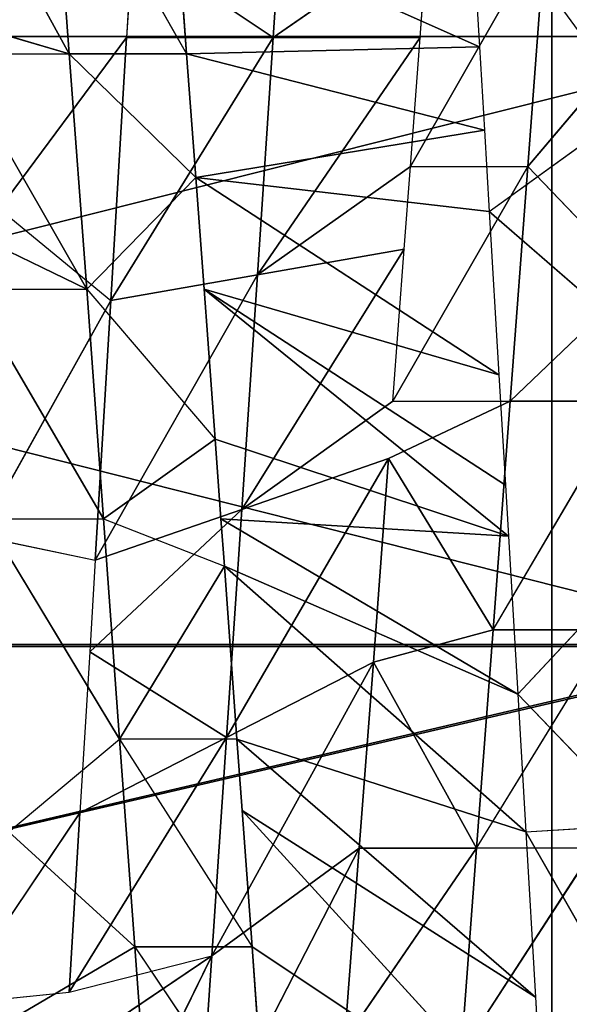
# Model space of a CAD drawing. Extents: x 143 to 263, y -61 to 82.
# Tile 231 of 656: x 154.288 to 154.698, y 71.511 to 72.245. Entities that reach past the tile are written whole.
import ezdxf

# ---------------------------------------------------------------- set-up
doc = ezdxf.new("R2010")
doc.units = 0
doc.header["$LTSCALE"] = 25.4
doc.layers.get('0').update_dxf_attribs({"color": 13, "linetype": 'CONTINUOUS'})

# ---------------------------------------------------------------- blocks, each defined once
blk = doc.blocks.new('ICE-BALL-8126_STL')
at = {"color": 41}
for p, q in [((10, -48.99556, 96.68291), (10, -50.79671, 96.68291)), ((10, -48.99556, 96.68291), (10, -50.79671, 96.68291)), ((10, -48.99556, 93.18291), (10, -50.79671, 93.18291)), ((10, -48.99556, 93.18291), (10, -50.79671, 93.18291)), ((10.45332, -48.9977, 93.24265), (10.45332, -50.79876, 93.24265)), ((10.45332, -48.9977, 93.24265), (10.45332, -50.79876, 93.24265)), ((10.45463, -48.99771, 96.62283), (10.45463, -50.79878, 96.62283)), ((10.45463, -48.99771, 96.62283), (10.45463, -50.79878, 96.62283)), ((9.98347, -49.10061, 93.36189), (10.0969, -49.19653, 93.36478)), ((10.59289, -49.19798, 96.7906), (10.76396, -49.10046, 96.72703)), ((10.4902, -49.20401, 96.82029), (10.58745, -49.11079, 96.79232)), ((10.59289, -49.19798, 96.7906), (10.58745, -49.11079, 96.79232)), ((10.0969, -49.19653, 93.36478), (10.18151, -49.11534, 93.37231)), ((10.27186, -49.20959, 93.3855), (10.18151, -49.11534, 93.37231)), ((10.44229, -49.22239, 93.42534), (10.27186, -49.12209, 93.3855)), ((10.27186, -49.20959, 93.3855), (10.27186, -49.12209, 93.3855)), ((10.4902, -49.20401, 96.82029), (10.40217, -49.1217, 96.84099)), ((10.13039, -49.22531, 96.87855), (10.21049, -49.13305, 96.87151)), ((10.60517, -49.2347, 93.48302), (10.44229, -49.13489, 93.42534)), ((10.44229, -49.22239, 93.42534), (10.44229, -49.13489, 93.42534)), ((10.13039, -49.22531, 96.87855), (10.06971, -49.14143, 96.88167)), ((10.60517, -49.14721, 93.48302), (10.60517, -49.2347, 93.48302)), ((10.60517, -49.14721, 93.48302), (10.75793, -49.24633, 93.55671)), ((10.60517, -49.14721, 93.48302), (10.75793, -49.24633, 93.55671)), ((0, -49.17873, 107.66647), (23, -49.17873, 107.66647)), ((0, -49.17873, 107.66647), (23, -49.17873, 107.66647)), ((23, -49.17873, 82.19936), (0, -49.17873, 82.19936)), ((23, -49.17873, 82.19936), (0, -49.17873, 82.19936)), ((10.0969, -49.19653, 93.36478), (9.92065, -49.18346, 93.3638)), ((10.0969, -49.19653, 93.36478), (9.92065, -49.18346, 93.3638)), ((10.0969, -49.28403, 93.36478), (9.92065, -49.18346, 93.3638)), ((10.82353, -49.18449, 96.70048), (10.57712, -49.4095, 96.39419)), ((10.82353, -49.18449, 96.70048), (10.57712, -49.4095, 96.39419)), ((10.82353, -49.18449, 96.70048), (10.67877, -49.40214, 96.34984)), ((10.82353, -49.18449, 96.70048), (10.67877, -49.40214, 96.34984)), ((10.71629, -49.19075, 96.74659), (10.82353, -49.18449, 96.70048)), ((10.71629, -49.19075, 96.74659), (10.52393, -49.41336, 96.41409)), ((10.71629, -49.19075, 96.74659), (10.52393, -49.41336, 96.41409)), ((10.71629, -49.19075, 96.74659), (10.57712, -49.4095, 96.39419)), ((10.71629, -49.19075, 96.74659), (10.57712, -49.4095, 96.39419)), ((10.59289, -49.19798, 96.7906), (10.71629, -49.19075, 96.74659)), ((10.27186, -49.20959, 93.3855), (10.0969, -49.19653, 93.36478)), ((10.27186, -49.20959, 93.3855), (10.0969, -49.19653, 93.36478)), ((10.27186, -49.29709, 93.3855), (10.0969, -49.19653, 93.36478)), ((10.0969, -49.28403, 93.36478), (10.0969, -49.19653, 93.36478)), ((10.59289, -49.19798, 96.7906), (10.39495, -49.42276, 96.45358)), ((10.59289, -49.19798, 96.7906), (10.39495, -49.42276, 96.45358)), ((10.4902, -49.20401, 96.82029), (10.59289, -49.19798, 96.7906)), ((10.52393, -49.41336, 96.41409), (10.59289, -49.19798, 96.7906)), ((10.52393, -49.41336, 96.41409), (10.59289, -49.19798, 96.7906)), ((10.4902, -49.20401, 96.82029), (10.35957, -49.42535, 96.46233)), ((10.4902, -49.20401, 96.82029), (10.35957, -49.42535, 96.46233)), ((10.3724, -49.21096, 96.84702), (10.4902, -49.20401, 96.82029)), ((10.4902, -49.20401, 96.82029), (10.39495, -49.42276, 96.45358)), ((10.4902, -49.20401, 96.82029), (10.39495, -49.42276, 96.45358)), ((10.3344, -49.2132, 96.85403), (10.18823, -49.43793, 96.49271)), ((10.3344, -49.2132, 96.85403), (10.18823, -49.43793, 96.49271)), ((10.25224, -49.21807, 96.86653), (10.3344, -49.2132, 96.85403)), ((10.44229, -49.22239, 93.42534), (10.27186, -49.20959, 93.3855)), ((10.44229, -49.22239, 93.42534), (10.27186, -49.20959, 93.3855)), ((10.31458, -49.30029, 93.39362), (10.27186, -49.20959, 93.3855)), ((10.27186, -49.29709, 93.3855), (10.27186, -49.20959, 93.3855)), ((10.3724, -49.21096, 96.84702), (10.30004, -49.42971, 96.47511)), ((10.3724, -49.21096, 96.84702), (10.30004, -49.42971, 96.47511)), ((10.3344, -49.2132, 96.85403), (10.3724, -49.21096, 96.84702)), ((10.3724, -49.21096, 96.84702), (10.35957, -49.42535, 96.46233)), ((10.3724, -49.21096, 96.84702), (10.35957, -49.42535, 96.46233)), ((10.25224, -49.21807, 96.86653), (10.10505, -49.44406, 96.50051)), ((10.25224, -49.21807, 96.86653), (10.10505, -49.44406, 96.50051)), ((10.13039, -49.22531, 96.87855), (10.25224, -49.21807, 96.86653)), ((10.25224, -49.21807, 96.86653), (10.18823, -49.43793, 96.49271)), ((10.25224, -49.21807, 96.86653), (10.18823, -49.43793, 96.49271)), ((10.31458, -49.30029, 93.39362), (10.44229, -49.22239, 93.42534)), ((10.31458, -49.30029, 93.39362), (10.44229, -49.22239, 93.42534)), ((10.44229, -49.22239, 93.42534), (10.60517, -49.2347, 93.48302)), ((10.46631, -49.3117, 93.43259), (10.44229, -49.22239, 93.42534)), ((10.44229, -49.22239, 93.42534), (10.60517, -49.2347, 93.48302)), ((10.46631, -49.3117, 93.43259), (10.44229, -49.22239, 93.42534)), ((10.00756, -49.23264, 96.8829), (10.06969, -49.22893, 96.88167)), ((10.06969, -49.22893, 96.88167), (10.01286, -49.45088, 96.50397)), ((10.06969, -49.22893, 96.88167), (10.01286, -49.45088, 96.50397)), ((10.06969, -49.22893, 96.88167), (10.13039, -49.22531, 96.87855)), ((10.10505, -49.44406, 96.50051), (10.06969, -49.22893, 96.88167)), ((10.10505, -49.44406, 96.50051), (10.06969, -49.22893, 96.88167)), ((10.13039, -49.22531, 96.87855), (10.10505, -49.44406, 96.50051)), ((10.13039, -49.22531, 96.87855), (10.10505, -49.44406, 96.50051)), ((9.88446, -49.24, 96.87949), (10.00756, -49.23264, 96.8829)), ((10.00756, -49.23264, 96.8829), (9.90691, -49.45875, 96.50127)), ((10.00756, -49.23264, 96.8829), (9.90691, -49.45875, 96.50127)), ((10.00756, -49.23264, 96.8829), (10.01286, -49.45088, 96.50397)), ((10.00756, -49.23264, 96.8829), (10.01286, -49.45088, 96.50397)), ((10.46631, -49.3117, 93.43259), (10.60517, -49.2347, 93.48302)), ((10.46631, -49.3117, 93.43259), (10.60517, -49.2347, 93.48302)), ((10.75793, -49.24633, 93.55671), (10.60517, -49.2347, 93.48302)), ((10.60517, -49.3222, 93.48302), (10.60517, -49.2347, 93.48302)), ((10.60517, -49.2347, 93.48302), (10.74875, -49.33313, 93.55169)), ((10.60517, -49.2347, 93.48302), (10.74875, -49.33313, 93.55169)), ((10.75793, -49.24633, 93.55671), (10.60517, -49.2347, 93.48302)), ((10.60517, -49.3222, 93.48302), (10.60517, -49.2347, 93.48302)), ((10.00062, -49.27688, 93.3618), (9.92065, -49.27096, 93.3638)), ((10.0007, -49.38626, 93.17236), (9.92065, -49.27096, 93.3638)), ((10.0007, -49.38626, 93.17236), (9.92065, -49.27096, 93.3638)), ((10.00062, -49.27688, 93.3618), (10.0007, -49.38626, 93.17236)), ((10.00062, -49.27688, 93.3618), (10.0007, -49.38626, 93.17236)), ((10.00062, -49.27688, 93.3618), (10.1777, -49.398, 93.18134)), ((10.0969, -49.28403, 93.36478), (10.00062, -49.27688, 93.3618)), ((10.00062, -49.27688, 93.3618), (10.1777, -49.398, 93.18134)), ((10.0969, -49.28403, 93.36478), (10.1777, -49.398, 93.18134)), ((10.0969, -49.28403, 93.36478), (10.1777, -49.398, 93.18134)), ((10.15858, -49.28863, 93.36982), (10.0969, -49.28403, 93.36478)), ((10.15858, -49.28863, 93.36982), (10.1777, -49.398, 93.18134)), ((10.27186, -49.29709, 93.3855), (10.15858, -49.28863, 93.36982)), ((10.15858, -49.28863, 93.36982), (10.1777, -49.398, 93.18134)), ((10.27186, -49.29709, 93.3855), (10.35251, -49.40967, 93.20801)), ((10.46631, -49.3117, 93.43259), (10.31458, -49.30029, 93.39362)), ((10.35251, -49.40967, 93.20801), (10.31458, -49.30029, 93.39362)), ((10.31458, -49.30029, 93.39362), (10.52253, -49.42107, 93.25169)), ((10.31458, -49.30029, 93.39362), (10.52253, -49.42107, 93.25169)), ((10.46631, -49.3117, 93.43259), (10.31458, -49.30029, 93.39362)), ((10.60517, -49.3222, 93.48302), (10.46631, -49.3117, 93.43259)), ((10.60517, -49.3222, 93.48302), (10.46631, -49.3117, 93.43259)), ((10.68539, -49.43207, 93.31125), (10.46631, -49.3117, 93.43259)), ((10.46631, -49.3117, 93.43259), (10.52253, -49.42107, 93.25169)), ((10.68539, -49.43207, 93.31125), (10.46631, -49.3117, 93.43259)), ((10.46631, -49.3117, 93.43259), (10.52253, -49.42107, 93.25169)), ((10.74875, -49.33313, 93.55169), (10.60517, -49.3222, 93.48302)), ((10.74875, -49.33313, 93.55169), (10.60517, -49.3222, 93.48302)), ((10.83903, -49.4425, 93.38514), (10.60517, -49.3222, 93.48302)), ((10.83903, -49.4425, 93.38514), (10.60517, -49.3222, 93.48302)), ((10.68539, -49.43207, 93.31125), (10.60517, -49.3222, 93.48302)), ((10.68539, -49.43207, 93.31125), (10.60517, -49.3222, 93.48302)), ((9.82416, -49.37461, 93.18116), (10.0007, -49.38626, 93.17236)), ((9.82416, -49.37461, 93.18116), (10.0007, -49.38626, 93.17236)), ((9.93029, -49.49142, 92.98415), (10.0007, -49.38626, 93.17236)), ((9.93029, -49.49142, 92.98415), (10.0007, -49.38626, 93.17236)), ((10.1777, -49.398, 93.18134), (10.0007, -49.38626, 93.17236)), ((10.00077, -49.49563, 92.98291), (10.0007, -49.38626, 93.17236)), ((10.0007, -49.38626, 93.17236), (10.19683, -49.50738, 92.99287)), ((10.0007, -49.38626, 93.17236), (10.19683, -49.50738, 92.99287)), ((10.1777, -49.398, 93.18134), (10.0007, -49.38626, 93.17236)), ((10.00077, -49.49563, 92.98291), (10.0007, -49.38626, 93.17236)), ((10.67877, -49.48964, 96.34984), (10.82455, -49.39125, 96.27026)), ((10.35251, -49.40967, 93.20801), (10.1777, -49.398, 93.18134)), ((10.1777, -49.398, 93.18134), (10.19683, -49.50738, 92.99287)), ((10.1777, -49.398, 93.18134), (10.19683, -49.50738, 92.99287)), ((10.1777, -49.398, 93.18134), (10.39045, -49.51904, 93.0224)), ((10.1777, -49.398, 93.18134), (10.39045, -49.51904, 93.0224)), ((10.35251, -49.40967, 93.20801), (10.1777, -49.398, 93.18134)), ((10.67877, -49.40214, 96.34984), (10.74658, -49.39721, 96.31531)), ((10.52393, -49.50086, 96.41409), (10.67877, -49.40214, 96.34984)), ((10.57712, -49.4095, 96.39419), (10.67877, -49.40214, 96.34984)), ((10.67877, -49.48964, 96.34984), (10.67877, -49.40214, 96.34984)), ((10.52253, -49.42107, 93.25169), (10.35251, -49.40967, 93.20801)), ((10.35251, -49.40967, 93.20801), (10.39045, -49.51904, 93.0224)), ((10.35251, -49.40967, 93.20801), (10.39045, -49.51904, 93.0224)), ((10.35251, -49.40967, 93.20801), (10.45865, -49.52317, 93.03762)), ((10.35251, -49.40967, 93.20801), (10.45865, -49.52317, 93.03762)), ((10.52253, -49.42107, 93.25169), (10.35251, -49.40967, 93.20801)), ((10.39495, -49.42276, 96.45358), (10.52393, -49.41336, 96.41409)), ((10.39495, -49.42276, 96.45358), (10.52393, -49.41336, 96.41409)), ((10.52393, -49.41336, 96.41409), (10.57712, -49.4095, 96.39419)), ((10.52393, -49.41336, 96.41409), (10.52393, -49.50086, 96.41409)), ((10.52253, -49.42107, 93.25169), (10.45865, -49.52317, 93.03762)), ((10.52253, -49.42107, 93.25169), (10.45865, -49.52317, 93.03762)), ((10.52253, -49.42107, 93.25169), (10.68539, -49.43207, 93.31125)), ((10.71246, -49.53859, 93.11772), (10.52253, -49.42107, 93.25169)), ((10.52253, -49.42107, 93.25169), (10.68539, -49.43207, 93.31125)), ((10.52253, -49.42107, 93.25169), (10.57876, -49.53045, 93.07078)), ((10.52253, -49.42107, 93.25169), (10.57876, -49.53045, 93.07078)), ((10.71246, -49.53859, 93.11772), (10.52253, -49.42107, 93.25169)), ((10.30004, -49.42971, 96.47511), (10.35957, -49.42535, 96.46233)), ((10.35957, -49.42535, 96.46233), (10.39495, -49.42276, 96.45358)), ((10.35957, -49.51285, 96.46233), (10.39495, -49.42276, 96.45358)), ((10.52393, -49.50086, 96.41409), (10.39495, -49.42276, 96.45358)), ((10.52393, -49.50086, 96.41409), (10.39495, -49.42276, 96.45358)), ((10.18823, -49.43793, 96.49271), (10.30004, -49.42971, 96.47511)), ((10.18823, -49.52542, 96.49271), (10.30004, -49.42971, 96.47511)), ((10.35957, -49.51285, 96.46233), (10.30004, -49.42971, 96.47511)), ((10.83903, -49.4425, 93.38514), (10.68539, -49.43207, 93.31125)), ((10.75914, -49.54144, 93.13675), (10.68539, -49.43207, 93.31125)), ((10.68539, -49.43207, 93.31125), (10.92931, -49.55188, 93.2186)), ((10.68539, -49.43207, 93.31125), (10.92931, -49.55188, 93.2186)), ((10.83903, -49.4425, 93.38514), (10.68539, -49.43207, 93.31125)), ((10.71246, -49.53859, 93.11772), (10.68539, -49.43207, 93.31125)), ((10.10505, -49.44406, 96.50051), (10.18823, -49.43793, 96.49271)), ((9.83671, -49.55148, 96.49551), (10.01286, -49.45088, 96.50397)), ((9.90691, -49.45875, 96.50127), (10.01286, -49.45088, 96.50397)), ((10.01286, -49.45088, 96.50397), (10.10505, -49.44406, 96.50051)), ((10.10505, -49.44406, 96.50051), (10.01286, -49.53838, 96.50397)), ((10.01286, -49.53838, 96.50397), (10.01286, -49.45088, 96.50397)), ((10.10505, -49.44406, 96.50051), (10.18823, -49.52542, 96.49271)), ((10.67877, -49.48964, 96.34984), (10.82455, -49.47875, 96.27026)), ((10.67877, -49.48964, 96.34984), (10.82455, -49.47875, 96.27026)), ((9.93029, -49.49142, 92.98415), (10.00077, -49.49563, 92.98291)), ((10.67877, -49.48964, 96.34984), (10.52393, -49.50086, 96.41409)), ((10.67877, -49.48964, 96.34984), (10.52393, -49.50086, 96.41409)), ((10.59302, -49.58334, 96.38781), (10.67877, -49.48964, 96.34984)), ((10.67877, -49.48964, 96.34984), (10.72813, -49.57357, 96.32511)), ((10.00077, -49.49563, 92.98291), (10.19683, -49.50738, 92.99287)), ((10.1285, -49.59077, 92.98715), (10.00077, -49.49563, 92.98291)), ((10.00077, -49.49563, 92.98291), (10.19683, -49.50738, 92.99287)), ((10.35957, -49.51285, 96.46233), (10.52393, -49.50086, 96.41409)), ((10.35957, -49.51285, 96.46233), (10.52393, -49.50086, 96.41409)), ((10.35957, -49.60035, 96.46233), (10.52393, -49.50086, 96.41409)), ((10.59302, -49.58334, 96.38781), (10.52393, -49.50086, 96.41409)), ((10.1285, -49.59077, 92.98715), (10.19683, -49.50738, 92.99287)), ((10.19683, -49.50738, 92.99287), (10.39045, -49.51904, 93.0224)), ((10.37226, -49.60544, 93.01878), (10.19683, -49.50738, 92.99287)), ((10.19683, -49.50738, 92.99287), (10.39045, -49.51904, 93.0224)), ((10.35957, -49.51285, 96.46233), (10.18823, -49.52542, 96.49271)), ((10.18823, -49.61293, 96.49271), (10.35957, -49.51285, 96.46233)), ((10.35957, -49.51285, 96.46233), (10.18823, -49.52542, 96.49271)), ((10.35957, -49.60035, 96.46233), (10.35957, -49.51285, 96.46233)), ((10.37226, -49.60544, 93.01878), (10.39045, -49.51904, 93.0224)), ((10.39045, -49.51904, 93.0224), (10.45865, -49.52317, 93.03762)), ((10.45865, -49.52317, 93.03762), (10.57876, -49.53045, 93.07078)), ((10.01286, -49.53838, 96.50397), (10.18823, -49.52542, 96.49271)), ((10.01286, -49.53838, 96.50397), (10.18823, -49.52542, 96.49271)), ((10.01286, -49.62588, 96.50397), (10.18823, -49.52542, 96.49271)), ((10.01286, -49.62588, 96.50397), (10.18823, -49.52542, 96.49271)), ((10.14422, -49.61617, 96.49739), (10.18823, -49.52542, 96.49271)), ((10.18823, -49.61293, 96.49271), (10.18823, -49.52542, 96.49271)), ((10.57876, -49.53045, 93.07078), (10.71246, -49.53859, 93.11772)), ((10.72144, -49.62664, 93.12128), (10.57876, -49.53045, 93.07078)), ((10.57876, -49.53045, 93.07078), (10.71246, -49.53859, 93.11772)), ((9.82867, -49.63958, 96.49465), (10.01286, -49.53838, 96.50397)), ((9.82867, -49.63958, 96.49465), (10.01286, -49.53838, 96.50397)), ((10.01286, -49.53838, 96.50397), (9.83671, -49.55148, 96.49551)), ((10.01286, -49.53838, 96.50397), (9.83671, -49.55148, 96.49551)), ((9.98656, -49.62783, 96.50397), (10.01286, -49.53838, 96.50397)), ((10.01286, -49.62588, 96.50397), (10.01286, -49.53838, 96.50397)), ((10.72144, -49.62664, 93.12128), (10.71246, -49.53859, 93.11772))]:
    blk.add_line(p, q, dxfattribs=at)
mesh = blk.add_polyface(dxfattribs=at)
corners = [(23, -47.61319, 112.57052), (0, -49.17873, 107.66647), (23, -49.17873, 107.66647), (0, -47.61319, 112.57052)]
mesh.append_faces([[corners[k] for k in face] for face in [(0, 1, 2), (1, 0, 3)]], dxfattribs={"vtx0": -1, "color": 41})
mesh = blk.add_polyface(dxfattribs=at)
corners = [(23, -49.17873, 82.19936), (0, -47.61319, 77.2953), (23, -47.61319, 77.2953), (0, -49.17873, 82.19936)]
mesh.append_faces([[corners[k] for k in face] for face in [(0, 1, 2), (1, 0, 3)]], dxfattribs={"vtx0": -1, "color": 41})
mesh = blk.add_polyface(dxfattribs=at)
corners = [(9.54699, -50.79876, 93.24256), (10, -48.99556, 93.18291), (9.54699, -48.99769, 93.24256), (10, -50.79671, 93.18291)]
mesh.append_faces([[corners[k] for k in face] for face in [(0, 1, 2), (1, 0, 3)]], dxfattribs={"vtx0": -1, "color": 41})
mesh = blk.add_polyface(dxfattribs=at)
corners = [(10, -48.99556, 96.68291), (9.5475, -50.79876, 96.6234), (9.5475, -48.99769, 96.6234), (10, -50.79671, 96.68291)]
mesh.append_faces([[corners[k] for k in face] for face in [(0, 1, 2), (1, 0, 3)]], dxfattribs={"vtx0": -1, "color": 41})
mesh = blk.add_polyface(dxfattribs=at)
corners = [(10.45463, -48.99771, 96.62283), (10, -50.79671, 96.68291), (10, -48.99556, 96.68291), (10.45463, -50.79878, 96.62283)]
mesh.append_faces([[corners[k] for k in face] for face in [(0, 1, 2), (1, 0, 3)]], dxfattribs={"vtx0": -1, "color": 41})
mesh = blk.add_polyface(dxfattribs=at)
corners = [(10.45332, -50.79876, 93.24265), (10, -48.99556, 93.18291), (10, -50.79671, 93.18291), (10.45332, -48.9977, 93.24265)]
mesh.append_faces([[corners[k] for k in face] for face in [(0, 1, 2), (1, 0, 3)]], dxfattribs={"vtx0": -1, "color": 41})
mesh = blk.add_polyface(dxfattribs=at)
corners = [(10.875, -50.80437, 93.41737), (10.45332, -48.9977, 93.24265), (10.45332, -50.79876, 93.24265), (10.875, -49.00351, 93.41737)]
mesh.append_faces([[corners[k] for k in face] for face in [(0, 1, 2), (1, 0, 3)]], dxfattribs={"vtx0": -1, "color": 41})
mesh = blk.add_polyface(dxfattribs=at)
corners = [(10.45463, -48.99771, 96.62283), (10.875, -50.80437, 96.44846), (10.45463, -50.79878, 96.62283), (10.875, -49.00351, 96.44846)]
mesh.append_faces([[corners[k] for k in face] for face in [(0, 1, 2), (1, 0, 3)]], dxfattribs={"vtx0": -1, "color": 41})
mesh = blk.add_polyface(dxfattribs=at)
corners = [(10.0969, -49.19653, 93.36478), (9.98347, -49.10061, 93.36189), (9.92065, -49.18346, 93.3638)]
mesh.append_faces([[corners[k] for k in face] for face in [(0, 1, 2)]], dxfattribs={"color": 41})
mesh = blk.add_polyface(dxfattribs=at)
corners = [(10.76396, -49.10046, 96.72703), (10.59289, -49.19798, 96.7906), (10.58745, -49.11079, 96.79232)]
mesh.append_faces([[corners[k] for k in face] for face in [(0, 1, 2)]], dxfattribs={"color": 41})
mesh = blk.add_polyface(dxfattribs=at)
corners = [(10.58745, -49.11079, 96.79232), (10.4902, -49.20401, 96.82029), (10.40217, -49.1217, 96.84099)]
mesh.append_faces([[corners[k] for k in face] for face in [(0, 1, 2)]], dxfattribs={"color": 41})
mesh = blk.add_polyface(dxfattribs=at)
corners = [(10.27186, -49.20959, 93.3855), (10.18151, -49.11534, 93.37231), (10.0969, -49.19653, 93.36478)]
mesh.append_faces([[corners[k] for k in face] for face in [(0, 1, 2)]], dxfattribs={"color": 41})
mesh = blk.add_polyface(dxfattribs=at)
corners = [(10.44229, -49.22239, 93.42534), (10.27186, -49.12209, 93.3855), (10.27186, -49.20959, 93.3855)]
mesh.append_faces([[corners[k] for k in face] for face in [(0, 1, 2)]], dxfattribs={"color": 41})
mesh = blk.add_polyface(dxfattribs=at)
corners = [(10.21049, -49.13305, 96.87151), (10.13039, -49.22531, 96.87855), (10.06971, -49.14143, 96.88167)]
mesh.append_faces([[corners[k] for k in face] for face in [(0, 1, 2)]], dxfattribs={"color": 41})
mesh = blk.add_polyface(dxfattribs=at)
corners = [(10.60517, -49.2347, 93.48302), (10.44229, -49.13489, 93.42534), (10.44229, -49.22239, 93.42534)]
mesh.append_faces([[corners[k] for k in face] for face in [(0, 1, 2)]], dxfattribs={"color": 41})
mesh = blk.add_polyface(dxfattribs=at)
corners = [(10.01514, -49.14468, 96.88285), (9.88446, -49.24, 96.87949), (9.80371, -49.15734, 96.87301)]
mesh.append_faces([[corners[k] for k in face] for face in [(0, 1, 2)]], dxfattribs={"color": 41})
mesh = blk.add_polyface(dxfattribs=at)
corners = [(10.75793, -49.24633, 93.55671), (10.60517, -49.14721, 93.48302), (10.60517, -49.2347, 93.48302)]
mesh.append_faces([[corners[k] for k in face] for face in [(0, 1, 2)]], dxfattribs={"color": 41})
mesh = blk.add_polyface(dxfattribs=at)
corners = [(10.75793, -49.24633, 93.55671), (10.73662, -49.1572, 93.54518), (10.60517, -49.14721, 93.48302)]
mesh.append_faces([[corners[k] for k in face] for face in [(0, 1, 2)]], dxfattribs={"color": 41})
mesh = blk.add_polyface(dxfattribs=at)
corners = [(23, -49.17873, 107.66647), (0, -50.23174, 102.62744), (23, -50.23174, 102.62744), (0, -49.17873, 107.66647)]
mesh.append_faces([[corners[k] for k in face] for face in [(0, 1, 2), (1, 0, 3)]], dxfattribs={"vtx0": -1, "color": 41})
mesh = blk.add_polyface(dxfattribs=at)
corners = [(23, -50.23174, 87.23838), (0, -49.17873, 82.19936), (23, -49.17873, 82.19936), (0, -50.23174, 87.23838)]
mesh.append_faces([[corners[k] for k in face] for face in [(0, 1, 2), (1, 0, 3)]], dxfattribs={"vtx0": -1, "color": 41})
mesh = blk.add_polyface(dxfattribs=at)
corners = [(10.0969, -49.19653, 93.36478), (9.92065, -49.18346, 93.3638), (10.0969, -49.28403, 93.36478)]
mesh.append_faces([[corners[k] for k in face] for face in [(0, 1, 2)]], dxfattribs={"color": 41})
mesh = blk.add_polyface(dxfattribs=at)
corners = [(10.82353, -49.18449, 96.70048), (10.67877, -49.40214, 96.34984), (10.57712, -49.4095, 96.39419)]
mesh.append_faces([[corners[k] for k in face] for face in [(0, 1, 2)]], dxfattribs={"color": 41})
mesh = blk.add_polyface(dxfattribs=at)
corners = [(10.71629, -49.19075, 96.74659), (10.82353, -49.18449, 96.70048), (10.57712, -49.4095, 96.39419)]
mesh.append_faces([[corners[k] for k in face] for face in [(0, 1, 2)]], dxfattribs={"color": 41})
mesh = blk.add_polyface(dxfattribs=at)
corners = [(10.82353, -49.18449, 96.70048), (10.74658, -49.39721, 96.31531), (10.67877, -49.40214, 96.34984)]
mesh.append_faces([[corners[k] for k in face] for face in [(0, 1, 2)]], dxfattribs={"color": 41})
mesh = blk.add_polyface(dxfattribs=at)
corners = [(10.71629, -49.19075, 96.74659), (10.57712, -49.4095, 96.39419), (10.52393, -49.41336, 96.41409)]
mesh.append_faces([[corners[k] for k in face] for face in [(0, 1, 2)]], dxfattribs={"color": 41})
mesh = blk.add_polyface(dxfattribs=at)
corners = [(10.59289, -49.19798, 96.7906), (10.71629, -49.19075, 96.74659), (10.52393, -49.41336, 96.41409)]
mesh.append_faces([[corners[k] for k in face] for face in [(0, 1, 2)]], dxfattribs={"color": 41})
mesh = blk.add_polyface(dxfattribs=at)
corners = [(10.27186, -49.20959, 93.3855), (10.0969, -49.19653, 93.36478), (10.27186, -49.29709, 93.3855)]
mesh.append_faces([[corners[k] for k in face] for face in [(0, 1, 2)]], dxfattribs={"color": 41})
mesh = blk.add_polyface(dxfattribs=at)
corners = [(10.59289, -49.19798, 96.7906), (10.52393, -49.41336, 96.41409), (10.39495, -49.42276, 96.45358)]
mesh.append_faces([[corners[k] for k in face] for face in [(0, 1, 2)]], dxfattribs={"color": 41})
mesh = blk.add_polyface(dxfattribs=at)
corners = [(10.4902, -49.20401, 96.82029), (10.59289, -49.19798, 96.7906), (10.39495, -49.42276, 96.45358)]
mesh.append_faces([[corners[k] for k in face] for face in [(0, 1, 2)]], dxfattribs={"color": 41})
mesh = blk.add_polyface(dxfattribs=at)
corners = [(10.4902, -49.20401, 96.82029), (10.39495, -49.42276, 96.45358), (10.35957, -49.42535, 96.46233)]
mesh.append_faces([[corners[k] for k in face] for face in [(0, 1, 2)]], dxfattribs={"color": 41})
mesh = blk.add_polyface(dxfattribs=at)
corners = [(10.3724, -49.21096, 96.84702), (10.4902, -49.20401, 96.82029), (10.35957, -49.42535, 96.46233)]
mesh.append_faces([[corners[k] for k in face] for face in [(0, 1, 2)]], dxfattribs={"color": 41})
mesh = blk.add_polyface(dxfattribs=at)
corners = [(10.18823, -49.43793, 96.49271), (10.3724, -49.21096, 96.84702), (10.30004, -49.42971, 96.47511), (10.3344, -49.2132, 96.85403)]
mesh.append_faces([[corners[k] for k in face] for face in [(0, 1, 2), (1, 0, 3)]], dxfattribs={"vtx0": -1, "color": 41})
mesh = blk.add_polyface(dxfattribs=at)
corners = [(10.25224, -49.21807, 96.86653), (10.3344, -49.2132, 96.85403), (10.18823, -49.43793, 96.49271)]
mesh.append_faces([[corners[k] for k in face] for face in [(0, 1, 2)]], dxfattribs={"color": 41})
mesh = blk.add_polyface(dxfattribs=at)
corners = [(10.44229, -49.22239, 93.42534), (10.27186, -49.20959, 93.3855), (10.31458, -49.30029, 93.39362)]
mesh.append_faces([[corners[k] for k in face] for face in [(0, 1, 2)]], dxfattribs={"color": 41})
mesh = blk.add_polyface(dxfattribs=at)
corners = [(10.3724, -49.21096, 96.84702), (10.35957, -49.42535, 96.46233), (10.30004, -49.42971, 96.47511)]
mesh.append_faces([[corners[k] for k in face] for face in [(0, 1, 2)]], dxfattribs={"color": 41})
mesh = blk.add_polyface(dxfattribs=at)
corners = [(10.25224, -49.21807, 96.86653), (10.18823, -49.43793, 96.49271), (10.10505, -49.44406, 96.50051)]
mesh.append_faces([[corners[k] for k in face] for face in [(0, 1, 2)]], dxfattribs={"color": 41})
mesh = blk.add_polyface(dxfattribs=at)
corners = [(10.13039, -49.22531, 96.87855), (10.25224, -49.21807, 96.86653), (10.10505, -49.44406, 96.50051)]
mesh.append_faces([[corners[k] for k in face] for face in [(0, 1, 2)]], dxfattribs={"color": 41})
mesh = blk.add_polyface(dxfattribs=at)
corners = [(10.46631, -49.3117, 93.43259), (10.44229, -49.22239, 93.42534), (10.31458, -49.30029, 93.39362)]
mesh.append_faces([[corners[k] for k in face] for face in [(0, 1, 2)]], dxfattribs={"color": 41})
mesh = blk.add_polyface(dxfattribs=at)
corners = [(10.60517, -49.2347, 93.48302), (10.44229, -49.22239, 93.42534), (10.46631, -49.3117, 93.43259)]
mesh.append_faces([[corners[k] for k in face] for face in [(0, 1, 2)]], dxfattribs={"color": 41})
mesh = blk.add_polyface(dxfattribs=at)
corners = [(10.00756, -49.23264, 96.8829), (10.06969, -49.22893, 96.88167), (10.01286, -49.45088, 96.50397)]
mesh.append_faces([[corners[k] for k in face] for face in [(0, 1, 2)]], dxfattribs={"color": 41})
mesh = blk.add_polyface(dxfattribs=at)
corners = [(10.06969, -49.22893, 96.88167), (10.10505, -49.44406, 96.50051), (10.01286, -49.45088, 96.50397)]
mesh.append_faces([[corners[k] for k in face] for face in [(0, 1, 2)]], dxfattribs={"color": 41})
mesh = blk.add_polyface(dxfattribs=at)
corners = [(10.06969, -49.22893, 96.88167), (10.13039, -49.22531, 96.87855), (10.10505, -49.44406, 96.50051)]
mesh.append_faces([[corners[k] for k in face] for face in [(0, 1, 2)]], dxfattribs={"color": 41})
mesh = blk.add_polyface(dxfattribs=at)
corners = [(10.00756, -49.23264, 96.8829), (9.90691, -49.45875, 96.50127), (9.88446, -49.24, 96.87949)]
mesh.append_faces([[corners[k] for k in face] for face in [(0, 1, 2)]], dxfattribs={"color": 41})
mesh = blk.add_polyface(dxfattribs=at)
corners = [(10.00756, -49.23264, 96.8829), (10.01286, -49.45088, 96.50397), (9.90691, -49.45875, 96.50127)]
mesh.append_faces([[corners[k] for k in face] for face in [(0, 1, 2)]], dxfattribs={"color": 41})
mesh = blk.add_polyface(dxfattribs=at)
corners = [(10.60517, -49.2347, 93.48302), (10.46631, -49.3117, 93.43259), (10.60517, -49.3222, 93.48302)]
mesh.append_faces([[corners[k] for k in face] for face in [(0, 1, 2)]], dxfattribs={"color": 41})
mesh = blk.add_polyface(dxfattribs=at)
corners = [(10.74875, -49.33313, 93.55169), (10.60517, -49.2347, 93.48302), (10.60517, -49.3222, 93.48302)]
mesh.append_faces([[corners[k] for k in face] for face in [(0, 1, 2)]], dxfattribs={"color": 41})
mesh = blk.add_polyface(dxfattribs=at)
corners = [(10.75793, -49.24633, 93.55671), (10.60517, -49.2347, 93.48302), (10.74875, -49.33313, 93.55169)]
mesh.append_faces([[corners[k] for k in face] for face in [(0, 1, 2)]], dxfattribs={"color": 41})
mesh = blk.add_polyface(dxfattribs=at)
corners = [(9.92065, -49.27096, 93.3638), (9.82416, -49.37461, 93.18116), (10.0007, -49.38626, 93.17236)]
mesh.append_faces([[corners[k] for k in face] for face in [(0, 1, 2)]], dxfattribs={"color": 41})
mesh = blk.add_polyface(dxfattribs=at)
corners = [(9.92065, -49.27096, 93.3638), (10.0007, -49.38626, 93.17236), (10.00062, -49.27688, 93.3618)]
mesh.append_faces([[corners[k] for k in face] for face in [(0, 1, 2)]], dxfattribs={"color": 41})
mesh = blk.add_polyface(dxfattribs=at)
corners = [(10.00062, -49.27688, 93.3618), (10.0007, -49.38626, 93.17236), (10.1777, -49.398, 93.18134)]
mesh.append_faces([[corners[k] for k in face] for face in [(0, 1, 2)]], dxfattribs={"color": 41})
mesh = blk.add_polyface(dxfattribs=at)
corners = [(10.0969, -49.28403, 93.36478), (10.00062, -49.27688, 93.3618), (10.1777, -49.398, 93.18134)]
mesh.append_faces([[corners[k] for k in face] for face in [(0, 1, 2)]], dxfattribs={"color": 41})
mesh = blk.add_polyface(dxfattribs=at)
corners = [(10.15858, -49.28863, 93.36982), (10.0969, -49.28403, 93.36478), (10.1777, -49.398, 93.18134)]
mesh.append_faces([[corners[k] for k in face] for face in [(0, 1, 2)]], dxfattribs={"color": 41})
mesh = blk.add_polyface(dxfattribs=at)
corners = [(10.35251, -49.40967, 93.20801), (10.15858, -49.28863, 93.36982), (10.1777, -49.398, 93.18134), (10.27186, -49.29709, 93.3855)]
mesh.append_faces([[corners[k] for k in face] for face in [(0, 1, 2), (1, 0, 3)]], dxfattribs={"vtx0": -1, "color": 41})
mesh = blk.add_polyface(dxfattribs=at)
corners = [(10.31458, -49.30029, 93.39362), (10.35251, -49.40967, 93.20801), (10.52253, -49.42107, 93.25169)]
mesh.append_faces([[corners[k] for k in face] for face in [(0, 1, 2)]], dxfattribs={"color": 41})
mesh = blk.add_polyface(dxfattribs=at)
corners = [(10.46631, -49.3117, 93.43259), (10.31458, -49.30029, 93.39362), (10.52253, -49.42107, 93.25169)]
mesh.append_faces([[corners[k] for k in face] for face in [(0, 1, 2)]], dxfattribs={"color": 41})
mesh = blk.add_polyface(dxfattribs=at)
corners = [(10.60517, -49.3222, 93.48302), (10.46631, -49.3117, 93.43259), (10.68539, -49.43207, 93.31125)]
mesh.append_faces([[corners[k] for k in face] for face in [(0, 1, 2)]], dxfattribs={"color": 41})
mesh = blk.add_polyface(dxfattribs=at)
corners = [(10.46631, -49.3117, 93.43259), (10.52253, -49.42107, 93.25169), (10.68539, -49.43207, 93.31125)]
mesh.append_faces([[corners[k] for k in face] for face in [(0, 1, 2)]], dxfattribs={"color": 41})
mesh = blk.add_polyface(dxfattribs=at)
corners = [(10.74875, -49.33313, 93.55169), (10.60517, -49.3222, 93.48302), (10.83903, -49.4425, 93.38514)]
mesh.append_faces([[corners[k] for k in face] for face in [(0, 1, 2)]], dxfattribs={"color": 41})
mesh = blk.add_polyface(dxfattribs=at)
corners = [(10.60517, -49.3222, 93.48302), (10.68539, -49.43207, 93.31125), (10.83903, -49.4425, 93.38514)]
mesh.append_faces([[corners[k] for k in face] for face in [(0, 1, 2)]], dxfattribs={"color": 41})
mesh = blk.add_polyface(dxfattribs=at)
corners = [(9.82416, -49.37461, 93.18116), (9.93029, -49.49142, 92.98415), (10.0007, -49.38626, 93.17236)]
mesh.append_faces([[corners[k] for k in face] for face in [(0, 1, 2)]], dxfattribs={"color": 41})
mesh = blk.add_polyface(dxfattribs=at)
corners = [(10.0007, -49.38626, 93.17236), (9.93029, -49.49142, 92.98415), (10.00077, -49.49563, 92.98291)]
mesh.append_faces([[corners[k] for k in face] for face in [(0, 1, 2)]], dxfattribs={"color": 41})
mesh = blk.add_polyface(dxfattribs=at)
corners = [(10.0007, -49.38626, 93.17236), (10.00077, -49.49563, 92.98291), (10.19683, -49.50738, 92.99287)]
mesh.append_faces([[corners[k] for k in face] for face in [(0, 1, 2)]], dxfattribs={"color": 41})
mesh = blk.add_polyface(dxfattribs=at)
corners = [(10.1777, -49.398, 93.18134), (10.0007, -49.38626, 93.17236), (10.19683, -49.50738, 92.99287)]
mesh.append_faces([[corners[k] for k in face] for face in [(0, 1, 2)]], dxfattribs={"color": 41})
mesh = blk.add_polyface(dxfattribs=at)
corners = [(10.82455, -49.47875, 96.27026), (10.67877, -49.48964, 96.34984), (10.82455, -49.39125, 96.27026)]
mesh.append_faces([[corners[k] for k in face] for face in [(0, 1, 2)]], dxfattribs={"color": 41})
mesh = blk.add_polyface(dxfattribs=at)
corners = [(10.1777, -49.398, 93.18134), (10.19683, -49.50738, 92.99287), (10.39045, -49.51904, 93.0224)]
mesh.append_faces([[corners[k] for k in face] for face in [(0, 1, 2)]], dxfattribs={"color": 41})
mesh = blk.add_polyface(dxfattribs=at)
corners = [(10.35251, -49.40967, 93.20801), (10.1777, -49.398, 93.18134), (10.39045, -49.51904, 93.0224)]
mesh.append_faces([[corners[k] for k in face] for face in [(0, 1, 2)]], dxfattribs={"color": 41})
mesh = blk.add_polyface(dxfattribs=at)
corners = [(10.67877, -49.48964, 96.34984), (10.52393, -49.50086, 96.41409), (10.67877, -49.40214, 96.34984)]
mesh.append_faces([[corners[k] for k in face] for face in [(0, 1, 2)]], dxfattribs={"color": 41})
mesh = blk.add_polyface(dxfattribs=at)
corners = [(10.35251, -49.40967, 93.20801), (10.39045, -49.51904, 93.0224), (10.45865, -49.52317, 93.03762)]
mesh.append_faces([[corners[k] for k in face] for face in [(0, 1, 2)]], dxfattribs={"color": 41})
mesh = blk.add_polyface(dxfattribs=at)
corners = [(10.52253, -49.42107, 93.25169), (10.35251, -49.40967, 93.20801), (10.45865, -49.52317, 93.03762)]
mesh.append_faces([[corners[k] for k in face] for face in [(0, 1, 2)]], dxfattribs={"color": 41})
mesh = blk.add_polyface(dxfattribs=at)
corners = [(10.52393, -49.50086, 96.41409), (10.39495, -49.42276, 96.45358), (10.52393, -49.41336, 96.41409)]
mesh.append_faces([[corners[k] for k in face] for face in [(0, 1, 2)]], dxfattribs={"color": 41})
mesh = blk.add_polyface(dxfattribs=at)
corners = [(10.52253, -49.42107, 93.25169), (10.45865, -49.52317, 93.03762), (10.57876, -49.53045, 93.07078)]
mesh.append_faces([[corners[k] for k in face] for face in [(0, 1, 2)]], dxfattribs={"color": 41})
mesh = blk.add_polyface(dxfattribs=at)
corners = [(10.68539, -49.43207, 93.31125), (10.52253, -49.42107, 93.25169), (10.71246, -49.53859, 93.11772)]
mesh.append_faces([[corners[k] for k in face] for face in [(0, 1, 2)]], dxfattribs={"color": 41})
mesh = blk.add_polyface(dxfattribs=at)
corners = [(10.52253, -49.42107, 93.25169), (10.57876, -49.53045, 93.07078), (10.71246, -49.53859, 93.11772)]
mesh.append_faces([[corners[k] for k in face] for face in [(0, 1, 2)]], dxfattribs={"color": 41})
mesh = blk.add_polyface(dxfattribs=at)
corners = [(10.52393, -49.50086, 96.41409), (10.35957, -49.51285, 96.46233), (10.39495, -49.42276, 96.45358)]
mesh.append_faces([[corners[k] for k in face] for face in [(0, 1, 2)]], dxfattribs={"color": 41})
mesh = blk.add_polyface(dxfattribs=at)
corners = [(10.35957, -49.51285, 96.46233), (10.18823, -49.52542, 96.49271), (10.30004, -49.42971, 96.47511)]
mesh.append_faces([[corners[k] for k in face] for face in [(0, 1, 2)]], dxfattribs={"color": 41})
mesh = blk.add_polyface(dxfattribs=at)
corners = [(10.68539, -49.43207, 93.31125), (10.75914, -49.54144, 93.13675), (10.92931, -49.55188, 93.2186)]
mesh.append_faces([[corners[k] for k in face] for face in [(0, 1, 2)]], dxfattribs={"color": 41})
mesh = blk.add_polyface(dxfattribs=at)
corners = [(10.83903, -49.4425, 93.38514), (10.68539, -49.43207, 93.31125), (10.92931, -49.55188, 93.2186)]
mesh.append_faces([[corners[k] for k in face] for face in [(0, 1, 2)]], dxfattribs={"color": 41})
mesh = blk.add_polyface(dxfattribs=at)
corners = [(10.01286, -49.53838, 96.50397), (9.83671, -49.55148, 96.49551), (10.01286, -49.45088, 96.50397)]
mesh.append_faces([[corners[k] for k in face] for face in [(0, 1, 2)]], dxfattribs={"color": 41})
mesh = blk.add_polyface(dxfattribs=at)
corners = [(10.18823, -49.52542, 96.49271), (10.01286, -49.53838, 96.50397), (10.10505, -49.44406, 96.50051)]
mesh.append_faces([[corners[k] for k in face] for face in [(0, 1, 2)]], dxfattribs={"color": 41})
mesh = blk.add_polyface(dxfattribs=at)
corners = [(10.82455, -49.47875, 96.27026), (10.72813, -49.57357, 96.32511), (10.67877, -49.48964, 96.34984)]
mesh.append_faces([[corners[k] for k in face] for face in [(0, 1, 2)]], dxfattribs={"color": 41})
mesh = blk.add_polyface(dxfattribs=at)
corners = [(10.67877, -49.48964, 96.34984), (10.59302, -49.58334, 96.38781), (10.52393, -49.50086, 96.41409)]
mesh.append_faces([[corners[k] for k in face] for face in [(0, 1, 2)]], dxfattribs={"color": 41})
mesh = blk.add_polyface(dxfattribs=at)
corners = [(10.19683, -49.50738, 92.99287), (10.00077, -49.49563, 92.98291), (10.1285, -49.59077, 92.98715)]
mesh.append_faces([[corners[k] for k in face] for face in [(0, 1, 2)]], dxfattribs={"color": 41})
mesh = blk.add_polyface(dxfattribs=at)
corners = [(10.52393, -49.50086, 96.41409), (10.35957, -49.60035, 96.46233), (10.35957, -49.51285, 96.46233)]
mesh.append_faces([[corners[k] for k in face] for face in [(0, 1, 2)]], dxfattribs={"color": 41})
mesh = blk.add_polyface(dxfattribs=at)
corners = [(10.39045, -49.51904, 93.0224), (10.19683, -49.50738, 92.99287), (10.37226, -49.60544, 93.01878)]
mesh.append_faces([[corners[k] for k in face] for face in [(0, 1, 2)]], dxfattribs={"color": 41})
mesh = blk.add_polyface(dxfattribs=at)
corners = [(10.35957, -49.51285, 96.46233), (10.18823, -49.61293, 96.49271), (10.18823, -49.52542, 96.49271)]
mesh.append_faces([[corners[k] for k in face] for face in [(0, 1, 2)]], dxfattribs={"color": 41})
mesh = blk.add_polyface(dxfattribs=at)
corners = [(10.18823, -49.52542, 96.49271), (10.01286, -49.62588, 96.50397), (10.01286, -49.53838, 96.50397)]
mesh.append_faces([[corners[k] for k in face] for face in [(0, 1, 2)]], dxfattribs={"color": 41})
mesh = blk.add_polyface(dxfattribs=at)
corners = [(10.18823, -49.52542, 96.49271), (10.14422, -49.61617, 96.49739), (10.01286, -49.62588, 96.50397)]
mesh.append_faces([[corners[k] for k in face] for face in [(0, 1, 2)]], dxfattribs={"color": 41})
mesh = blk.add_polyface(dxfattribs=at)
corners = [(10.72144, -49.62664, 93.12128), (10.71246, -49.53859, 93.11772), (10.57876, -49.53045, 93.07078)]
mesh.append_faces([[corners[k] for k in face] for face in [(0, 1, 2)]], dxfattribs={"color": 41})
mesh = blk.add_polyface(dxfattribs=at)
corners = [(10.01286, -49.53838, 96.50397), (9.82867, -49.63958, 96.49465), (9.83671, -49.55148, 96.49551)]
mesh.append_faces([[corners[k] for k in face] for face in [(0, 1, 2)]], dxfattribs={"color": 41})
mesh = blk.add_polyface(dxfattribs=at)
corners = [(10.01286, -49.53838, 96.50397), (9.98656, -49.62783, 96.50397), (9.82867, -49.63958, 96.49465)]
mesh.append_faces([[corners[k] for k in face] for face in [(0, 1, 2)]], dxfattribs={"color": 41})

msp = doc.modelspace()

# ---------------------------------------------------------------- block references
at = {"color": 0, "rotation": 270}
msp.add_blockref('ICE-BALL-8126_STL', (203.86356, 82.23263), dxfattribs=at)

doc.saveas('drawing.dxf')
